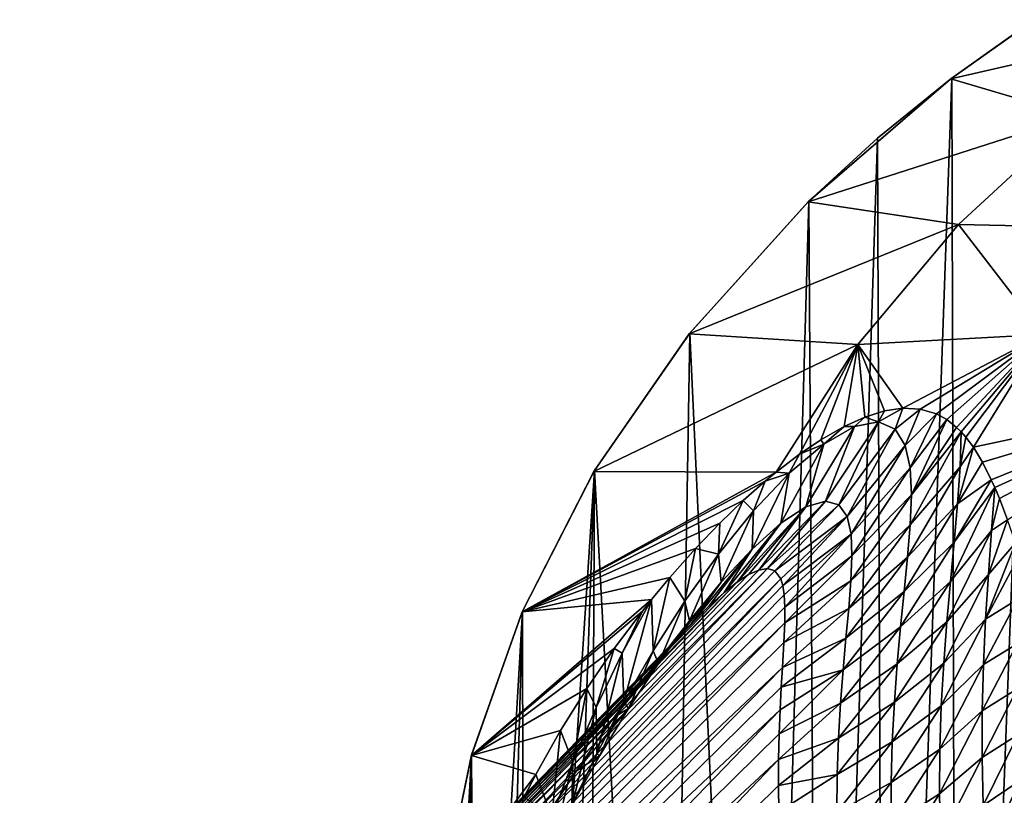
# Model space of a CAD drawing. Header units: metres. Extents: x -80 to 80, y -455 to 95.
# Tile 517 of 656: x -43 to -23, y 5 to 21. Entities that reach past the tile are written whole.
import ezdxf

# ---------------------------------------------------------------- set-up
doc = ezdxf.new("R2010")
doc.units = ezdxf.units.M
doc.layers.add('solid_501010_K', color=7, linetype='CONTINUOUS')
doc.layers.add('solid_501010_k_02', color=7, linetype='CONTINUOUS')

msp = doc.modelspace()

# ---------------------------------------------------------------- linework, layer by layer
at = {"layer": 'solid_501010_K'}
for points in [[(-22.001141, 20.948988), (-23.653402, 19.776775), (-22.028172, 20.931036, 0.06087)], [(-23.548996, -20.15531), (-23.653402, 19.776775), (-22.001141, 20.948988)], [(-23.548996, -20.15531), (-22.001141, 20.948988), (-21.835522, -21.210194)], [(-23.653402, 19.776775), (-23.676016, 19.759619, 0.065605), (-22.028172, 20.931036, 0.06087)], [(-26.581694, 17.258921), (-26.595291, 17.245636, 0.075264), (-23.676016, 19.759619, 0.065605)], [(-25.179829, 18.544209), (-26.581694, 17.258921), (-23.676016, 19.759619, 0.065605)], [(-23.653402, 19.776775), (-25.179829, 18.544209), (-23.676016, 19.759619, 0.065605)], [(-25.031361, -19.129152), (-25.179829, 18.544209), (-23.653402, 19.776775)], [(-25.031361, -19.129152), (-23.653402, 19.776775), (-23.548996, -20.15531)], [(-26.359886, -18.090523), (-26.581694, 17.258921), (-25.179829, 18.544209)], [(-26.359886, -18.090523), (-25.179829, 18.544209), (-25.031361, -19.129152)], [(-26.595291, 17.245636, 0.075264), (-29.032001, 14.54248, 0.085734), (-23.51815, 16.778387, 13.018794)], [(-29.01874, 14.559205), (-29.032001, 14.54248, 0.085734), (-26.595291, 17.245636, 0.075264)], [(-26.581694, 17.258921), (-29.01874, 14.559205), (-26.595291, 17.245636, 0.075264)], [(-27.564653, -17.023022), (-29.01874, 14.559205), (-26.581694, 17.258921)], [(-27.564653, -17.023022), (-26.581694, 17.258921), (-26.359886, -18.090523)], [(-29.032001, 14.54248, 0.085734), (-25.579863, 14.326882, 13.039404), (-23.51815, 16.778387, 13.018794)], [(-23.51815, 16.778387, 13.018794), (-25.579863, 14.326882, 13.039404), (-21.786375, 14.528617, 26.068329)], [(-29.032001, 14.54248, 0.085734), (-30.975439, 11.731463, 0.096787), (-25.579863, 14.326882, 13.039404)], [(-30.963312, 11.751737), (-30.975439, 11.731463, 0.096787), (-29.032001, 14.54248, 0.085734)], [(-29.01874, 14.559205), (-30.963312, 11.751737), (-29.032001, 14.54248, 0.085734)], [(-29.5154, -14.936632), (-30.963312, 11.751737), (-29.01874, 14.559205)], [(-29.5154, -14.936632), (-29.01874, 14.559205), (-27.564653, -17.023022)], [(-25.579863, 14.326882, 13.039404), (-24.660032, 13.022647, 19.435921), (-21.786375, 14.528617, 26.068329)], [(-24.660032, 13.022647, 19.435921), (-24.305258, 13.00453, 20.719868), (-21.786375, 14.528617, 26.068329)], [(-24.305258, 13.00453, 20.719868), (-23.972008, 12.905248, 22.098518), (-21.786375, 14.528617, 26.068329)], [(-23.972008, 12.905248, 22.098518), (-23.761225, 12.789562, 23.075888), (-21.786375, 14.528617, 26.068329)], [(-23.761225, 12.789562, 23.075888), (-23.559645, 12.631369, 24.099197), (-21.786375, 14.528617, 26.068329)], [(-23.559645, 12.631369, 24.099197), (-23.468649, 12.542324, 24.592012), (-21.786375, 14.528617, 26.068329)], [(-23.468649, 12.542324, 24.592012), (-23.36809, 12.429829, 25.159801), (-21.786375, 14.528617, 26.068329)], [(-23.36809, 12.429829, 25.159801), (-23.215712, 12.228124, 26.068298), (-21.786375, 14.528617, 26.068329)], [(-30.975439, 11.731463, 0.096787), (-27.248631, 11.717463, 13.075407), (-25.579863, 14.326882, 13.039404)], [(-25.579863, 14.326882, 13.039404), (-27.248631, 11.717463, 13.075407), (-26.771387, 12.082756, 14.017351)], [(-25.579863, 14.326882, 13.039404), (-26.771387, 12.082756, 14.017351), (-26.336052, 12.376966, 14.937172)], [(-25.579863, 14.326882, 13.039404), (-26.336052, 12.376966, 14.937172), (-25.857859, 12.650721, 16.036123)], [(-25.579863, 14.326882, 13.039404), (-25.857859, 12.650721, 16.036123), (-25.433416, 12.842065, 17.113831)], [(-25.579863, 14.326882, 13.039404), (-25.036774, 12.966382, 18.235949), (-24.660032, 13.022647, 19.435921)], [(-25.579863, 14.326882, 13.039404), (-25.433416, 12.842065, 17.113831), (-25.036774, 12.966382, 18.235949)], [(-25.156919, 12.741724, 18.314314), (-25.036774, 12.966382, 18.235949), (-25.433416, 12.842065, 17.113831)], [(-25.156919, 12.741724, 18.314314), (-24.660032, 13.022647, 19.435921), (-25.036774, 12.966382, 18.235949)], [(-25.156919, 12.741724, 18.314314), (-24.815277, 12.594745, 19.863623), (-24.660032, 13.022647, 19.435921)], [(-24.815277, 12.594745, 19.863623), (-24.305258, 13.00453, 20.719868), (-24.660032, 13.022647, 19.435921)], [(-24.815277, 12.594745, 19.863623), (-24.609144, 12.263335, 21.361771), (-24.305258, 13.00453, 20.719868)], [(-24.609144, 12.263335, 21.361771), (-23.972008, 12.905248, 22.098518), (-24.305258, 13.00453, 20.719868)], [(-24.609144, 12.263335, 21.361771), (-24.508533, 11.801256, 22.787268), (-23.972008, 12.905248, 22.098518)], [(-24.508533, 11.801256, 22.787268), (-23.761225, 12.789562, 23.075888), (-23.972008, 12.905248, 22.098518)], [(-26.241945, 11.122061, 18.899492), (-25.156919, 12.741724, 18.314314), (-25.649944, 12.648126, 16.774841)], [(-26.241945, 11.122061, 18.899492), (-25.966478, 11.044044, 20.192596), (-25.156919, 12.741724, 18.314314)], [(-25.966478, 11.044044, 20.192596), (-24.815277, 12.594745, 19.863623), (-25.156919, 12.741724, 18.314314)], [(-25.649944, 12.648126, 16.774841), (-25.433416, 12.842065, 17.113831), (-25.857859, 12.650721, 16.036123)], [(-25.649944, 12.648126, 16.774841), (-25.156919, 12.741724, 18.314314), (-25.433416, 12.842065, 17.113831)], [(-24.508533, 11.801256, 22.787268), (-24.483494, 11.248616, 24.141466), (-23.761225, 12.789562, 23.075888)], [(-24.483494, 11.248616, 24.141466), (-23.559645, 12.631369, 24.099197), (-23.761225, 12.789562, 23.075888)], [(-26.640032, 11.002829, 17.655762), (-25.649944, 12.648126, 16.774841), (-26.275421, 12.289247, 15.338184)], [(-26.640032, 11.002829, 17.655762), (-26.241945, 11.122061, 18.899492), (-25.649944, 12.648126, 16.774841)], [(-26.275421, 12.289247, 15.338184), (-25.857859, 12.650721, 16.036123), (-26.336052, 12.376966, 14.937172)], [(-26.275421, 12.289247, 15.338184), (-25.649944, 12.648126, 16.774841), (-25.857859, 12.650721, 16.036123)], [(-25.966478, 11.044044, 20.192596), (-25.799952, 10.806734, 21.491003), (-24.815277, 12.594745, 19.863623)], [(-25.799952, 10.806734, 21.491003), (-24.609144, 12.263335, 21.361771), (-24.815277, 12.594745, 19.863623)], [(-24.507412, 10.633991, 25.435514), (-23.487135, 11.824596, 25.926767), (-23.468649, 12.542324, 24.592012)], [(-24.483494, 11.248616, 24.141466), (-24.507412, 10.633991, 25.435514), (-23.468649, 12.542324, 24.592012)], [(-24.483494, 11.248616, 24.141466), (-23.468649, 12.542324, 24.592012), (-23.559645, 12.631369, 24.099197)], [(-23.487135, 11.824596, 25.926767), (-23.36809, 12.429829, 25.159801), (-23.468649, 12.542324, 24.592012)], [(-27.151499, 10.669977, 16.520494), (-26.275421, 12.289247, 15.338184), (-26.98177, 11.694144, 14.082583)], [(-27.151499, 10.669977, 16.520494), (-26.640032, 11.002829, 17.655762), (-26.275421, 12.289247, 15.338184)], [(-26.98177, 11.694144, 14.082583), (-26.275421, 12.289247, 15.338184), (-26.771387, 12.082756, 14.017351)], [(-26.275421, 12.289247, 15.338184), (-26.336052, 12.376966, 14.937172), (-26.771387, 12.082756, 14.017351)], [(-23.487135, 11.824596, 25.926767), (-23.215712, 12.228124, 26.068298), (-23.36809, 12.429829, 25.159801)], [(-25.799952, 10.806734, 21.491003), (-25.719034, 10.449104, 22.772308), (-24.609144, 12.263335, 21.361771)], [(-25.719034, 10.449104, 22.772308), (-24.508533, 11.801256, 22.787268), (-24.609144, 12.263335, 21.361771)], [(-23.540661, 11.06828, 27.183956), (-23.028749, 11.921654, 27.265022), (-23.215712, 12.228124, 26.068298)], [(-23.487135, 11.824596, 25.926767), (-23.540661, 11.06828, 27.183956), (-23.215712, 12.228124, 26.068298)], [(-26.98177, 11.694144, 14.082583), (-26.771387, 12.082756, 14.017351), (-27.248631, 11.717463, 13.075407)], [(-23.540661, 11.06828, 27.183956), (-22.849073, 11.560496, 28.492052), (-23.028749, 11.921654, 27.265022)], [(-30.975439, 11.731463, 0.096787), (-32.446079, 8.857782, 0.10729), (-27.248631, 11.717463, 13.075407)], [(-32.439949, 8.872076), (-32.446079, 8.857782, 0.10729), (-30.975439, 11.731463, 0.096787)], [(-32.446079, 8.857782, 0.10729), (-27.473009, 11.531561, 12.651494), (-27.248631, 11.717463, 13.075407)], [(-30.963312, 11.751737), (-32.439949, 8.872076), (-30.975439, 11.731463, 0.096787)], [(-32.401215, -10.244882), (-32.439949, 8.872076), (-30.963312, 11.751737)], [(-32.401215, -10.244882), (-30.963312, 11.751737), (-31.786592, -11.523855)], [(-31.786592, -11.523855), (-30.963312, 11.751737), (-31.091177, -12.740341)], [(-29.5154, -14.936632), (-31.091177, -12.740341), (-30.963312, 11.751737)], [(-27.743553, 10.14252, 15.540126), (-26.98177, 11.694144, 14.082583), (-27.713877, 10.922864, 13.036623)], [(-27.743553, 10.14252, 15.540126), (-27.151499, 10.669977, 16.520494), (-26.98177, 11.694144, 14.082583)], [(-27.713877, 10.922864, 13.036623), (-26.98177, 11.694144, 14.082583), (-27.473009, 11.531561, 12.651494)], [(-26.98177, 11.694144, 14.082583), (-27.248631, 11.717463, 13.075407), (-27.473009, 11.531561, 12.651494)], [(-25.719034, 10.449104, 22.772308), (-25.699835, 10.002321, 24.028906), (-24.508533, 11.801256, 22.787268)], [(-25.699835, 10.002321, 24.028906), (-24.483494, 11.248616, 24.141466), (-24.508533, 11.801256, 22.787268)], [(-24.561377, 9.973127, 26.681061), (-23.540661, 11.06828, 27.183956), (-23.487135, 11.824596, 25.926767)], [(-24.507412, 10.633991, 25.435514), (-24.561377, 9.973127, 26.681061), (-23.487135, 11.824596, 25.926767)], [(-32.446079, 8.857782, 0.10729), (-27.92227, 11.133779, 11.831204), (-27.473009, 11.531561, 12.651494)], [(-27.713877, 10.922864, 13.036623), (-27.473009, 11.531561, 12.651494), (-27.92227, 11.133779, 11.831204)], [(-23.61058, 10.285007, 28.3873), (-22.779974, 11.403913, 28.9799), (-22.849073, 11.560496, 28.492052)], [(-23.540661, 11.06828, 27.183956), (-23.61058, 10.285007, 28.3873), (-22.849073, 11.560496, 28.492052)], [(-23.685997, 9.47925, 29.547852), (-22.844267, 10.519473, 30.132372), (-22.779974, 11.403913, 28.9799)], [(-23.61058, 10.285007, 28.3873), (-23.685997, 9.47925, 29.547852), (-22.779974, 11.403913, 28.9799)], [(-22.844267, 10.519473, 30.132372), (-22.684969, 11.173266, 29.660479), (-22.779974, 11.403913, 28.9799)], [(-32.446079, 8.857782, 0.10729), (-28.40097, 10.674149, 10.988928), (-27.92227, 11.133779, 11.831204)], [(-28.431978, 10.036727, 12.18486), (-27.92227, 11.133779, 11.831204), (-28.40097, 10.674149, 10.988928)], [(-28.431978, 10.036727, 12.18486), (-27.713877, 10.922864, 13.036623), (-27.92227, 11.133779, 11.831204)], [(-26.241945, 11.122061, 18.899492), (-27.607534, 9.712985, 19.319679), (-27.427496, 9.743916, 20.013464)], [(-26.640032, 11.002829, 17.655762), (-27.607534, 9.712985, 19.319679), (-26.241945, 11.122061, 18.899492)], [(-26.241945, 11.122061, 18.899492), (-27.427496, 9.743916, 20.013464), (-25.966478, 11.044044, 20.192596)], [(-25.720671, 9.489467, 25.261108), (-24.507412, 10.633991, 25.435514), (-24.483494, 11.248616, 24.141466)], [(-25.699835, 10.002321, 24.028906), (-25.720671, 9.489467, 25.261108), (-24.483494, 11.248616, 24.141466)], [(-22.844267, 10.519473, 30.132372), (-22.520973, 10.738897, 30.844833), (-22.684969, 11.173266, 29.660479)], [(-28.377331, 9.461587, 14.728593), (-27.713877, 10.922864, 13.036623), (-28.431978, 10.036727, 12.18486)], [(-28.377331, 9.461587, 14.728593), (-27.743553, 10.14252, 15.540126), (-27.713877, 10.922864, 13.036623)], [(-26.640032, 11.002829, 17.655762), (-28.046732, 9.46684, 18.188826), (-27.813374, 9.618583, 18.721251)], [(-27.151499, 10.669977, 16.520494), (-28.046732, 9.46684, 18.188826), (-26.640032, 11.002829, 17.655762)], [(-26.640032, 11.002829, 17.655762), (-27.813374, 9.618583, 18.721251), (-27.607534, 9.712985, 19.319679)], [(-25.966478, 11.044044, 20.192596), (-27.427496, 9.743916, 20.013464), (-27.275112, 9.695396, 20.844816)], [(-25.966478, 11.044044, 20.192596), (-27.275112, 9.695396, 20.844816), (-25.799952, 10.806734, 21.491003)], [(-24.630339, 9.276261, 27.888569), (-23.61058, 10.285007, 28.3873), (-23.540661, 11.06828, 27.183956)], [(-24.561377, 9.973127, 26.681061), (-24.630339, 9.276261, 27.888569), (-23.540661, 11.06828, 27.183956)], [(-32.446079, 8.857782, 0.10729), (-28.899113, 10.155533, 10.139742), (-28.40097, 10.674149, 10.988928)], [(-28.431978, 10.036727, 12.18486), (-28.40097, 10.674149, 10.988928), (-28.899113, 10.155533, 10.139742)], [(-25.799952, 10.806734, 21.491003), (-27.275112, 9.695396, 20.844816), (-27.156672, 9.535197, 21.881927)], [(-25.799952, 10.806734, 21.491003), (-27.156672, 9.535197, 21.881927), (-27.113897, 9.396502, 22.507128)], [(-25.799952, 10.806734, 21.491003), (-27.113897, 9.396502, 22.507128), (-25.719034, 10.449104, 22.772308)], [(-22.90926, 9.620634, 31.236109), (-22.357063, 10.26645, 32.01775), (-22.520973, 10.738897, 30.844833)], [(-22.844267, 10.519473, 30.132372), (-22.90926, 9.620634, 31.236109), (-22.520973, 10.738897, 30.844833)], [(-27.151499, 10.669977, 16.520494), (-28.312325, 9.256415, 17.702953), (-28.046732, 9.46684, 18.188826)], [(-27.743553, 10.14252, 15.540126), (-28.312325, 9.256415, 17.702953), (-27.151499, 10.669977, 16.520494)], [(-25.765694, 8.924107, 26.471619), (-24.561377, 9.973127, 26.681061), (-24.507412, 10.633991, 25.435514)], [(-25.720671, 9.489467, 25.261108), (-25.765694, 8.924107, 26.471619), (-24.507412, 10.633991, 25.435514)], [(-23.758863, 8.652428, 30.673273), (-22.90926, 9.620634, 31.236109), (-22.844267, 10.519473, 30.132372)], [(-23.685997, 9.47925, 29.547852), (-23.758863, 8.652428, 30.673273), (-22.844267, 10.519473, 30.132372)], [(-25.719034, 10.449104, 22.772308), (-27.113897, 9.396502, 22.507128), (-27.08485, 9.20687, 23.219549)], [(-25.719034, 10.449104, 22.772308), (-27.08485, 9.20687, 23.219549), (-27.071362, 8.956304, 24.029619)], [(-25.719034, 10.449104, 22.772308), (-27.071362, 8.956304, 24.029619), (-25.699835, 10.002321, 24.028906)], [(-24.703449, 8.548963, 29.064953), (-23.685997, 9.47925, 29.547852), (-23.61058, 10.285007, 28.3873)], [(-24.630339, 9.276261, 27.888569), (-24.703449, 8.548963, 29.064953), (-23.61058, 10.285007, 28.3873)], [(-32.446079, 8.857782, 0.10729), (-29.427338, 9.55939, 9.260191), (-28.899113, 10.155533, 10.139742)], [(-29.118139, 9.074482, 11.496354), (-28.899113, 10.155533, 10.139742), (-29.427338, 9.55939, 9.260191)], [(-29.118139, 9.074482, 11.496354), (-28.431978, 10.036727, 12.18486), (-28.899113, 10.155533, 10.139742)], [(-27.743553, 10.14252, 15.540126), (-28.978928, 8.616288, 16.811495), (-28.619501, 8.977926, 17.246475)], [(-28.377331, 9.461587, 14.728593), (-28.978928, 8.616288, 16.811495), (-27.743553, 10.14252, 15.540126)], [(-27.743553, 10.14252, 15.540126), (-28.619501, 8.977926, 17.246475), (-28.312325, 9.256415, 17.702953)], [(-22.966362, 8.707322, 32.303741), (-22.274303, 10.016242, 32.598366), (-22.357063, 10.26645, 32.01775)], [(-22.90926, 9.620634, 31.236109), (-22.966362, 8.707322, 32.303741), (-22.357063, 10.26645, 32.01775)], [(-29.020744, 8.6716, 14.071939), (-28.431978, 10.036727, 12.18486), (-29.118139, 9.074482, 11.496354)], [(-29.020744, 8.6716, 14.071939), (-28.377331, 9.461587, 14.728593), (-28.431978, 10.036727, 12.18486)], [(-25.699835, 10.002321, 24.028906), (-27.071362, 8.956304, 24.029619), (-27.074259, 8.634464, 24.945805)], [(-25.699835, 10.002321, 24.028906), (-27.074259, 8.634464, 24.945805), (-25.720671, 9.489467, 25.261108)], [(-25.82202, 8.315695, 27.663275), (-24.630339, 9.276261, 27.888569), (-24.561377, 9.973127, 26.681061)], [(-25.765694, 8.924107, 26.471619), (-25.82202, 8.315695, 27.663275), (-24.561377, 9.973127, 26.681061)], [(-22.966362, 8.707322, 32.303741), (-22.304079, 9.115588, 33.532131), (-22.274303, 10.016242, 32.598366)], [(-27.427496, 9.743916, 20.013464), (-40.493046, -3.500517, 34.782169), (-39.780586, -3.15478, 35.723507)], [(-27.427496, 9.743916, 20.013464), (-27.607534, 9.712985, 19.319679), (-40.493046, -3.500517, 34.782169)], [(-27.607534, 9.712985, 19.319679), (-27.813374, 9.618583, 18.721251), (-40.493046, -3.500517, 34.782169)], [(-27.275112, 9.695396, 20.844816), (-27.427496, 9.743916, 20.013464), (-39.780586, -3.15478, 35.723507)], [(-27.156672, 9.535197, 21.881927), (-27.275112, 9.695396, 20.844816), (-39.780586, -3.15478, 35.723507)], [(-28.046732, 9.46684, 18.188826), (-41.148693, -3.944657, 33.840828), (-40.493046, -3.500517, 34.782169)], [(-28.046732, 9.46684, 18.188826), (-28.312325, 9.256415, 17.702953), (-41.148693, -3.944657, 33.840828)], [(-27.813374, 9.618583, 18.721251), (-28.046732, 9.46684, 18.188826), (-40.493046, -3.500517, 34.782169)], [(-27.156672, 9.535197, 21.881927), (-39.780586, -3.15478, 35.723507), (-39.017395, -2.910397, 36.656811)], [(-27.113897, 9.396502, 22.507128), (-27.156672, 9.535197, 21.881927), (-39.017395, -2.910397, 36.656811)], [(-32.446079, 8.857782, 0.10729), (-29.801746, 9.10749, 8.643608), (-29.427338, 9.55939, 9.260191)], [(-29.76326, 8.063128, 10.939068), (-29.427338, 9.55939, 9.260191), (-29.801746, 9.10749, 8.643608)], [(-29.76326, 8.063128, 10.939068), (-29.118139, 9.074482, 11.496354), (-29.427338, 9.55939, 9.260191)], [(-25.720671, 9.489467, 25.261108), (-27.074259, 8.634464, 24.945805), (-27.091967, 8.22783, 25.983185)], [(-25.720671, 9.489467, 25.261108), (-27.091967, 8.22783, 25.983185), (-25.765694, 8.924107, 26.471619)], [(-24.772913, 7.793431, 30.214491), (-23.758863, 8.652428, 30.673273), (-23.685997, 9.47925, 29.547852)], [(-24.703449, 8.548963, 29.064953), (-24.772913, 7.793431, 30.214491), (-23.685997, 9.47925, 29.547852)], [(-23.822643, 7.805147, 31.767973), (-22.966362, 8.707322, 32.303741), (-22.90926, 9.620634, 31.236109)], [(-23.758863, 8.652428, 30.673273), (-23.822643, 7.805147, 31.767973), (-22.90926, 9.620634, 31.236109)], [(-27.08485, 9.20687, 23.219549), (-27.113897, 9.396502, 22.507128), (-39.017395, -2.910397, 36.656811)], [(-28.377331, 9.461587, 14.728593), (-29.406523, 8.14631, 16.39183), (-28.978928, 8.616288, 16.811495)], [(-29.020744, 8.6716, 14.071939), (-29.406523, 8.14631, 16.39183), (-28.377331, 9.461587, 14.728593)], [(-25.880119, 7.669789, 28.837576), (-24.703449, 8.548963, 29.064953), (-24.630339, 9.276261, 27.888569)], [(-25.82202, 8.315695, 27.663275), (-25.880119, 7.669789, 28.837576), (-24.630339, 9.276261, 27.888569)], [(-28.312325, 9.256415, 17.702953), (-28.619501, 8.977926, 17.246475), (-41.148693, -3.944657, 33.840828)], [(-27.071362, 8.956304, 24.029619), (-27.08485, 9.20687, 23.219549), (-39.017395, -2.910397, 36.656811)], [(-33.483387, 5.916898, 0.116496), (-29.986713, 8.874603, 8.340266), (-29.801746, 9.10749, 8.643608)], [(-32.446079, 8.857782, 0.10729), (-33.483387, 5.916898, 0.116496), (-29.801746, 9.10749, 8.643608)], [(-30.39662, 8.009675, 8.106872), (-29.801746, 9.10749, 8.643608), (-29.986713, 8.874603, 8.340266)], [(-30.39662, 8.009675, 8.106872), (-30.363289, 7.019732, 10.487765), (-29.801746, 9.10749, 8.643608)], [(-30.363289, 7.019732, 10.487765), (-29.76326, 8.063128, 10.939068), (-29.801746, 9.10749, 8.643608)], [(-29.65572, 7.803446, 13.546115), (-29.118139, 9.074482, 11.496354), (-29.76326, 8.063128, 10.939068)], [(-29.65572, 7.803446, 13.546115), (-29.020744, 8.6716, 14.071939), (-29.118139, 9.074482, 11.496354)], [(-23.010063, 7.779235, 33.338692), (-22.321234, 8.204101, 34.439083), (-22.304079, 9.115588, 33.532131)], [(-22.966362, 8.707322, 32.303741), (-23.010063, 7.779235, 33.338692), (-22.304079, 9.115588, 33.532131)], [(-28.619501, 8.977926, 17.246475), (-41.741932, -4.483408, 32.907528), (-41.148693, -3.944657, 33.840828)], [(-28.619501, 8.977926, 17.246475), (-28.978928, 8.616288, 16.811495), (-41.741932, -4.483408, 32.907528)], [(-27.074259, 8.634464, 24.945805), (-27.071362, 8.956304, 24.029619), (-39.017395, -2.910397, 36.656811)], [(-33.483387, 5.916898, 0.116496), (-30.560217, 8.109403, 7.399921), (-29.986713, 8.874603, 8.340266)], [(-32.439949, 8.872076), (-33.479107, 5.932249), (-32.446079, 8.857782, 0.10729)], [(-33.3866, -7.452712), (-33.479107, 5.932249), (-32.439949, 8.872076)], [(-33.3866, -7.452712), (-32.439949, 8.872076), (-32.935448, -8.892132)], [(-32.935448, -8.892132), (-32.439949, 8.872076), (-32.401215, -10.244882)], [(-30.39662, 8.009675, 8.106872), (-29.986713, 8.874603, 8.340266), (-30.560217, 8.109403, 7.399921)], [(-25.765694, 8.924107, 26.471619), (-27.091967, 8.22783, 25.983185), (-27.122089, 7.718038, 27.160191)], [(-25.765694, 8.924107, 26.471619), (-27.122089, 7.718038, 27.160191), (-25.82202, 8.315695, 27.663275)], [(-33.479107, 5.932249), (-33.483387, 5.916898, 0.116496), (-32.446079, 8.857782, 0.10729)], [(-29.020744, 8.6716, 14.071939), (-29.925438, 7.527367, 15.984065), (-29.406523, 8.14631, 16.39183)], [(-29.65572, 7.803446, 13.546115), (-29.925438, 7.527367, 15.984065), (-29.020744, 8.6716, 14.071939)], [(-23.871998, 6.937382, 32.833801), (-23.010063, 7.779235, 33.338692), (-22.966362, 8.707322, 32.303741)], [(-23.822643, 7.805147, 31.767973), (-23.871998, 6.937382, 32.833801), (-22.966362, 8.707322, 32.303741)], [(-28.978928, 8.616288, 16.811495), (-29.406523, 8.14631, 16.39183), (-41.741932, -4.483408, 32.907528)], [(-27.074259, 8.634464, 24.945805), (-39.017395, -2.910397, 36.656811), (-38.209988, -2.76945, 37.574116)], [(-27.091967, 8.22783, 25.983185), (-27.074259, 8.634464, 24.945805), (-38.209988, -2.76945, 37.574116)], [(-25.932919, 6.98912, 29.995014), (-24.772913, 7.793431, 30.214491), (-24.703449, 8.548963, 29.064953)], [(-25.880119, 7.669789, 28.837576), (-25.932919, 6.98912, 29.995014), (-24.703449, 8.548963, 29.064953)], [(-24.832296, 7.010867, 31.339369), (-23.822643, 7.805147, 31.767973), (-23.758863, 8.652428, 30.673273)], [(-24.772913, 7.793431, 30.214491), (-24.832296, 7.010867, 31.339369), (-23.758863, 8.652428, 30.673273)], [(-25.82202, 8.315695, 27.663275), (-27.122089, 7.718038, 27.160191), (-27.146595, 7.313348, 28.024191)], [(-25.82202, 8.315695, 27.663275), (-27.146595, 7.313348, 28.024191), (-25.880119, 7.669789, 28.837576)], [(-29.406523, 8.14631, 16.39183), (-29.925438, 7.527367, 15.984065), (-41.741932, -4.483408, 32.907528)], [(-27.122089, 7.718038, 27.160191), (-27.091967, 8.22783, 25.983185), (-38.209988, -2.76945, 37.574116)], [(-33.483387, 5.916898, 0.116496), (-31.122047, 7.28894, 6.471716), (-30.560217, 8.109403, 7.399921)], [(-30.930864, 6.903502, 7.666732), (-30.560217, 8.109403, 7.399921), (-31.122047, 7.28894, 6.471716)], [(-30.39662, 8.009675, 8.106872), (-30.560217, 8.109403, 7.399921), (-30.930864, 6.903502, 7.666732)], [(-30.270437, 6.88047, 13.126245), (-29.76326, 8.063128, 10.939068), (-30.363289, 7.019732, 10.487765)], [(-30.270437, 6.88047, 13.126245), (-29.65572, 7.803446, 13.546115), (-29.76326, 8.063128, 10.939068)], [(-23.035501, 6.835547, 34.342705), (-22.32209, 7.283062, 35.318638), (-22.321234, 8.204101, 34.439083)], [(-23.010063, 7.779235, 33.338692), (-23.035501, 6.835547, 34.342705), (-22.321234, 8.204101, 34.439083)], [(-30.39662, 8.009675, 8.106872), (-30.930864, 6.903502, 7.666732), (-30.917767, 5.954192, 10.1223)], [(-30.39662, 8.009675, 8.106872), (-30.917767, 5.954192, 10.1223), (-30.363289, 7.019732, 10.487765)], [(-27.122089, 7.718038, 27.160191), (-38.209988, -2.76945, 37.574116), (-37.365242, -2.733142, 38.467602)], [(-27.146595, 7.313348, 28.024191), (-27.122089, 7.718038, 27.160191), (-37.365242, -2.733142, 38.467602)], [(-29.65572, 7.803446, 13.546115), (-30.56263, 6.702075, 15.591299), (-30.227905, 7.144311, 15.785009)], [(-30.270437, 6.88047, 13.126245), (-30.56263, 6.702075, 15.591299), (-29.65572, 7.803446, 13.546115)], [(-29.65572, 7.803446, 13.546115), (-30.227905, 7.144311, 15.785009), (-29.925438, 7.527367, 15.984065)], [(-25.880119, 7.669789, 28.837576), (-27.170626, 6.855816, 28.943731), (-27.190079, 6.360243, 29.882685)], [(-25.880119, 7.669789, 28.837576), (-27.190079, 6.360243, 29.882685), (-25.932919, 6.98912, 29.995014)], [(-25.880119, 7.669789, 28.837576), (-27.146595, 7.313348, 28.024191), (-27.170626, 6.855816, 28.943731)], [(-25.974567, 6.275281, 31.134964), (-24.832296, 7.010867, 31.339369), (-24.772913, 7.793431, 30.214491)], [(-25.932919, 6.98912, 29.995014), (-25.974567, 6.275281, 31.134964), (-24.772913, 7.793431, 30.214491)], [(-24.87645, 6.201536, 32.43972), (-23.871998, 6.937382, 32.833801), (-23.822643, 7.805147, 31.767973)], [(-24.832296, 7.010867, 31.339369), (-24.87645, 6.201536, 32.43972), (-23.822643, 7.805147, 31.767973)], [(-23.902233, 6.048532, 33.871315), (-23.035501, 6.835547, 34.342705), (-23.010063, 7.779235, 33.338692)], [(-23.871998, 6.937382, 32.833801), (-23.902233, 6.048532, 33.871315), (-23.010063, 7.779235, 33.338692)], [(-29.925438, 7.527367, 15.984065), (-42.2677, -5.112173, 31.990219), (-41.741932, -4.483408, 32.907528)], [(-29.925438, 7.527367, 15.984065), (-30.227905, 7.144311, 15.785009), (-42.2677, -5.112173, 31.990219)], [(-27.170626, 6.855816, 28.943731), (-27.146595, 7.313348, 28.024191), (-37.365242, -2.733142, 38.467602)], [(-33.483387, 5.916898, 0.116496), (-31.658661, 6.427473, 5.569019), (-31.122047, 7.28894, 6.471716)], [(-31.411739, 5.789767, 7.299268), (-31.122047, 7.28894, 6.471716), (-31.658661, 6.427473, 5.569019)], [(-30.930864, 6.903502, 7.666732), (-31.122047, 7.28894, 6.471716), (-31.411739, 5.789767, 7.299268)], [(-23.03845, 5.87492, 35.315865), (-22.303316, 6.351455, 36.171238), (-22.32209, 7.283062, 35.318638)], [(-23.035501, 6.835547, 34.342705), (-23.03845, 5.87492, 35.315865), (-22.32209, 7.283062, 35.318638)], [(-30.227905, 7.144311, 15.785009), (-30.56263, 6.702075, 15.591299), (-42.2677, -5.112173, 31.990219)], [(-27.170626, 6.855816, 28.943731), (-37.365242, -2.733142, 38.467602), (-36.490376, -2.801781, 39.329639)], [(-27.190079, 6.360243, 29.882685), (-27.170626, 6.855816, 28.943731), (-36.490376, -2.801781, 39.329639)], [(-30.930864, 6.903502, 7.666732), (-31.426271, 4.87445, 9.826798), (-30.917767, 5.954192, 10.1223)], [(-30.930864, 6.903502, 7.666732), (-31.411739, 5.789767, 7.299268), (-31.426271, 4.87445, 9.826798)], [(-30.270437, 6.88047, 13.126245), (-31.336575, 5.606028, 15.22973), (-30.931725, 6.192307, 15.405349)], [(-30.857796, 5.918267, 12.792542), (-31.336575, 5.606028, 15.22973), (-30.270437, 6.88047, 13.126245)], [(-30.270437, 6.88047, 13.126245), (-30.931725, 6.192307, 15.405349), (-30.56263, 6.702075, 15.591299)], [(-30.857796, 5.918267, 12.792542), (-30.363289, 7.019732, 10.487765), (-30.917767, 5.954192, 10.1223)], [(-30.857796, 5.918267, 12.792542), (-30.270437, 6.88047, 13.126245), (-30.363289, 7.019732, 10.487765)], [(-25.932919, 6.98912, 29.995014), (-27.190079, 6.360243, 29.882685), (-27.202263, 5.838443, 30.815948)], [(-25.932919, 6.98912, 29.995014), (-27.202263, 5.838443, 30.815948), (-25.974567, 6.275281, 31.134964)], [(-26.000402, 5.528789, 32.255703), (-24.87645, 6.201536, 32.43972), (-24.832296, 7.010867, 31.339369)], [(-25.974567, 6.275281, 31.134964), (-26.000402, 5.528789, 32.255703), (-24.832296, 7.010867, 31.339369)], [(-24.900879, 5.365105, 33.514767), (-23.902233, 6.048532, 33.871315), (-23.871998, 6.937382, 32.833801)], [(-24.87645, 6.201536, 32.43972), (-24.900879, 5.365105, 33.514767), (-23.871998, 6.937382, 32.833801)], [(-30.56263, 6.702075, 15.591299), (-30.931725, 6.192307, 15.405349), (-42.2677, -5.112173, 31.990219)], [(-23.909384, 5.137354, 34.87962), (-23.03845, 5.87492, 35.315865), (-23.035501, 6.835547, 34.342705)], [(-23.902233, 6.048532, 33.871315), (-23.909384, 5.137354, 34.87962), (-23.035501, 6.835547, 34.342705)], [(-27.202263, 5.838443, 30.815948), (-27.190079, 6.360243, 29.882685), (-36.490376, -2.801781, 39.329639)], [(-33.483387, 5.916898, 0.116496), (-32.163776, 5.530788, 4.694707), (-31.658661, 6.427473, 5.569019)], [(-31.840519, 4.673704, 6.992638), (-31.658661, 6.427473, 5.569019), (-32.163776, 5.530788, 4.694707)], [(-31.411739, 5.789767, 7.299268), (-31.658661, 6.427473, 5.569019), (-31.840519, 4.673704, 6.992638)], [(-25.974567, 6.275281, 31.134964), (-27.202263, 5.838443, 30.815948), (-27.204473, 5.304583, 31.719381)], [(-25.974567, 6.275281, 31.134964), (-27.204473, 5.304583, 31.719381), (-26.000402, 5.528789, 32.255703)], [(-23.03845, 5.87492, 35.315865), (-23.015301, 4.896487, 36.256336), (-22.303316, 6.351455, 36.171238)], [(-23.015301, 4.896487, 36.256336), (-22.262293, 5.408957, 36.994751), (-22.303316, 6.351455, 36.171238)], [(-30.931725, 6.192307, 15.405349), (-42.721516, -5.825587, 31.096735), (-42.2677, -5.112173, 31.990219)], [(-30.931725, 6.192307, 15.405349), (-31.336575, 5.606028, 15.22973), (-42.721516, -5.825587, 31.096735)], [(-26.006411, 4.749523, 33.354954), (-24.900879, 5.365105, 33.514767), (-24.87645, 6.201536, 32.43972)], [(-26.000402, 5.528789, 32.255703), (-26.006411, 4.749523, 33.354954), (-24.87645, 6.201536, 32.43972)], [(-24.901911, 4.500462, 34.56258), (-23.909384, 5.137354, 34.87962), (-23.902233, 6.048532, 33.871315)], [(-24.900879, 5.365105, 33.514767), (-24.901911, 4.500462, 34.56258), (-23.902233, 6.048532, 33.871315)], [(-33.483387, 5.916898, 0.116496), (-34.098606, 2.944892, 0.124431), (-32.163776, 5.530788, 4.694707)], [(-34.096313, 2.961577), (-34.098606, 2.944892, 0.124431), (-33.483387, 5.916898, 0.116496)], [(-33.479107, 5.932249), (-34.096313, 2.961577), (-33.483387, 5.916898, 0.116496)], [(-34.036171, -4.214298), (-34.096313, 2.961577), (-33.479107, 5.932249)], [(-34.036171, -4.214298), (-33.479107, 5.932249), (-33.75346, -5.910916)], [(-33.75346, -5.910916), (-33.479107, 5.932249), (-33.3866, -7.452712)], [(-30.857796, 5.918267, 12.792542), (-31.777325, 4.934143, 15.067667), (-31.336575, 5.606028, 15.22973)], [(-31.414082, 4.926813, 12.529017), (-31.777325, 4.934143, 15.067667), (-30.857796, 5.918267, 12.792542)], [(-31.414082, 4.926813, 12.529017), (-30.917767, 5.954192, 10.1223), (-31.426271, 4.87445, 9.826798)], [(-31.414082, 4.926813, 12.529017), (-30.857796, 5.918267, 12.792542), (-30.917767, 5.954192, 10.1223)], [(-23.909384, 5.137354, 34.87962), (-23.890089, 4.202961, 35.856197), (-23.03845, 5.87492, 35.315865)], [(-23.890089, 4.202961, 35.856197), (-23.015301, 4.896487, 36.256336), (-23.03845, 5.87492, 35.315865)], [(-27.202263, 5.838443, 30.815948), (-36.490376, -2.801781, 39.329639), (-35.59285, -2.974782, 40.152882)], [(-27.204473, 5.304583, 31.719381), (-27.202263, 5.838443, 30.815948), (-35.59285, -2.974782, 40.152882)], [(-31.411739, 5.789767, 7.299268), (-31.888346, 3.786631, 9.589595), (-31.426271, 4.87445, 9.826798)], [(-31.411739, 5.789767, 7.299268), (-31.840519, 4.673704, 6.992638), (-31.888346, 3.786631, 9.589595)], [(-31.336575, 5.606028, 15.22973), (-31.777325, 4.934143, 15.067667), (-42.721516, -5.825587, 31.096735)], [(-34.098606, 2.944892, 0.124431), (-32.40271, 5.071356, 4.269025), (-32.163776, 5.530788, 4.694707)], [(-31.840519, 4.673704, 6.992638), (-32.163776, 5.530788, 4.694707), (-32.40271, 5.071356, 4.269025)], [(-26.000402, 5.528789, 32.255703), (-27.204473, 5.304583, 31.719381), (-27.195906, 4.768427, 32.579384)], [(-26.000402, 5.528789, 32.255703), (-27.195906, 4.768427, 32.579384), (-26.006411, 4.749523, 33.354954)], [(-27.195906, 4.768427, 32.579384), (-27.204473, 5.304583, 31.719381), (-35.59285, -2.974782, 40.152882)], [(-26.006411, 4.749523, 33.354954), (-25.989407, 3.936553, 34.429756), (-24.900879, 5.365105, 33.514767)], [(-25.989407, 3.936553, 34.429756), (-24.901911, 4.500462, 34.56258), (-24.900879, 5.365105, 33.514767)], [(-23.015301, 4.896487, 36.256336), (-22.963362, 3.900144, 37.159389), (-22.262293, 5.408957, 36.994751)], [(-22.963362, 3.900144, 37.159389), (-22.19676, 4.455604, 37.785736), (-22.262293, 5.408957, 36.994751)], [(-24.901911, 4.500462, 34.56258), (-24.87644, 3.606703, 35.579899), (-23.909384, 5.137354, 34.87962)], [(-24.87644, 3.606703, 35.579899), (-23.890089, 4.202961, 35.856197), (-23.909384, 5.137354, 34.87962)]]:
    msp.add_3dface(points, dxfattribs=at)
at = {"layer": 'solid_501010_k_02'}
for points in [[(-23.676016, 19.759619, 0.065605), (-21.11665, 19.004238, 12.999125), (-18.408728, 20.970661, 12.981278)], [(-22.028172, 20.931036, 0.06087), (-23.676016, 19.759619, 0.065605), (-18.408728, 20.970661, 12.981278)], [(-23.676016, 19.759619, 0.065605), (-26.595291, 17.245636, 0.075264), (-21.11665, 19.004238, 12.999125)], [(-26.595291, 17.245636, 0.075264), (-23.51815, 16.778387, 13.018794), (-21.11665, 19.004238, 12.999125)], [(-21.11665, 19.004238, 12.999125), (-23.51815, 16.778387, 13.018794), (-20.025564, 16.705214, 26.047947)], [(-23.51815, 16.778387, 13.018794), (-21.786375, 14.528617, 26.068329), (-20.025564, 16.705214, 26.047947)], [(-21.786375, 14.528617, 26.068329), (-23.215712, 12.228124, 26.068298), (-18.966202, 13.13091, 39.113354)], [(-23.215712, 12.228124, 26.068298), (-23.028749, 11.921654, 27.265022), (-18.966202, 13.13091, 39.113354)], [(-23.028749, 11.921654, 27.265022), (-22.849073, 11.560496, 28.492052), (-18.966202, 13.13091, 39.113354)], [(-22.849073, 11.560496, 28.492052), (-22.779974, 11.403913, 28.9799), (-18.966202, 13.13091, 39.113354)], [(-22.779974, 11.403913, 28.9799), (-22.684969, 11.173266, 29.660479), (-18.966202, 13.13091, 39.113354)], [(-22.684969, 11.173266, 29.660479), (-22.520973, 10.738897, 30.844833), (-18.966202, 13.13091, 39.113354)]]:
    msp.add_3dface(points, dxfattribs=at)

doc.saveas('drawing.dxf')
